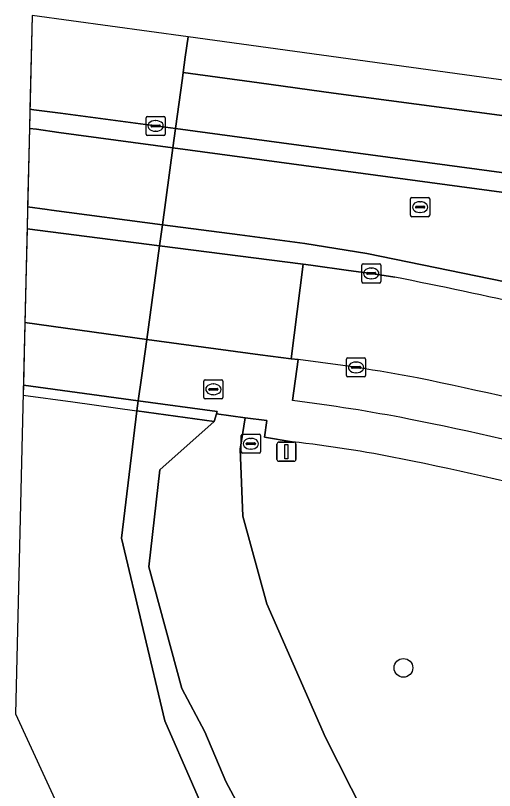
# Model space of a CAD drawing. Extents: x 161258 to 161838, y 380833 to 381727.
# Drawn here: x 161257.97 to 161283.02, y 381686.75 to 381727.31 of the extents above; entities that cross this region are included whole.
import ezdxf

# ---------------------------------------------------------------- set-up
doc = ezdxf.new("R2010")
doc.units = 0
for name, color, linetype in [('IMGEO_Berm_groen', 7, 'Continuous'), ('IMGEO_Boom', 7, 'Continuous'), ('IMGEO_Dek', 7, 'Continuous'), ('IMGEO_Groenvoorziening', 7, 'Continuous'), ('IMGEO_Kolk', 7, 'Continuous'), ('IMGEO_Lichtmast', 7, 'Continuous'), ('IMGEO_Muur', 7, 'Continuous'), ('IMGEO_Oever', 7, 'Continuous'), ('IMGEO_Parkeervlak_halfverhard', 7, 'Continuous'), ('IMGEO_Rijbaan_lokaal_open', 7, 'Continuous'), ('IMGEO_Rijbaan_regionaal_gesloten', 7, 'Continuous'), ('IMGEO_Rioolput', 7, 'Continuous'), ('IMGEO_Voetpad_open', 7, 'Continuous'), ('IMGEO_Waterloop', 7, 'Continuous')]:
    doc.layers.add(name, color=color, linetype=linetype)

msp = doc.modelspace()

# ---------------------------------------------------------------- linework, layer by layer
at = {"layer": 'IMGEO_Berm_groen'}
for points in [[(161258.7, 381721.404), (161259.062, 381721.354), (161260.23, 381721.193), (161266.2, 381720.387), (161266.337, 381721.39), (161265.297, 381721.53), (161260.322, 381722.194), (161258.925, 381722.381), (161258.724, 381722.408)], [(161258.602, 381717.288), (161259.624, 381717.155), (161259.854, 381717.126), (161265.65, 381716.362), (161266.2, 381720.387), (161260.23, 381721.193), (161259.062, 381721.354), (161258.7, 381721.404)], [(161320.382, 381714.114), (161302.023, 381716.576), (161283.652, 381719.058), (161270.337, 381720.851), (161266.337, 381721.39), (161266.2, 381720.387), (161270.208, 381719.845), (161338.59, 381710.606), (161387.2, 381704.126), (161386.96, 381701.929), (161393.172, 381701.112), (161393.073, 381700.375), (161393.816, 381701.106), (161394.202, 381701.801), (161394.298, 381701.973), (161394.342, 381702.289), (161394.6, 381704.143), (161394.577, 381704.146), (161393.852, 381704.243), (161375.459, 381706.713), (161357.08, 381709.164), (161338.725, 381711.598)], [(161338.59, 381710.606), (161270.208, 381719.845), (161266.2, 381720.387), (161265.65, 381716.362), (161269.693, 381715.83), (161273.11, 381715.38), (161276.343, 381714.86), (161284.269, 381713.225), (161290.931, 381711.459), (161295.591, 381710.053), (161302.129, 381709.465), (161311.935, 381707.75), (161332.472, 381704.88), (161350.111, 381702.164), (161362.451, 381699.429), (161368.695, 381698.551), (161375.302, 381697.96), (161381.143, 381697.835), (161390.776, 381699.021), (161392.132, 381699.449), (161393.073, 381700.375), (161393.172, 381701.112), (161386.96, 381701.929), (161387.2, 381704.126)], [(161258.574, 381716.146), (161265.499, 381715.259), (161265.65, 381716.362), (161259.854, 381717.126), (161259.624, 381717.155), (161258.602, 381717.288)]]:
    msp.add_lwpolyline(points, close=True, dxfattribs=at)
msp.add_lwpolyline([(161284.269, 381713.225), (161276.343, 381714.86), (161273.11, 381715.38), (161269.693, 381715.83), (161265.65, 381716.362), (161265.499, 381715.259), (161273.014, 381714.295), (161273.411, 381714.244), (161275.38, 381713.97), (161276.579, 381713.809), (161277.807, 381713.609)], dxfattribs=at)
msp.add_arc((161230.541, 381472.505), 245.694, 75.49771, 78.90835, dxfattribs=at)
at = {"layer": 'IMGEO_Boom'}
msp.add_circle((161278.26, 381693.164), 0.489, dxfattribs=at)
at = {"layer": 'IMGEO_Dek'}
msp.add_lwpolyline([(161266.992, 381726.19), (161258.842, 381727.311), (161258.366, 381707.442), (161260.973, 381707.081), (161264.319, 381706.617), (161264.391, 381707.146), (161264.556, 381708.351), (161264.83, 381710.36), (161265.499, 381715.259), (161265.65, 381716.362), (161266.2, 381720.387), (161266.337, 381721.39), (161266.697, 381724.029), (161266.848, 381725.137)], close=True, dxfattribs=at)
at = {"layer": 'IMGEO_Groenvoorziening'}
for points in [[(161278.195, 381681.607), (161274.181, 381689.524), (161271.115, 381696.524), (161269.851, 381701.101), (161269.721, 381704.612), (161269.979, 381706.258), (161268.474, 381706.46), (161268.365, 381706.056), (161265.508, 381703.525), (161264.94, 381698.449), (161266.665, 381692.089), (161267.872, 381689.816), (161268.971, 381687.219), (161272.423, 381680.762)], [(161272.444, 381705), (161270.993, 381705.236), (161271.12, 381706.105), (161269.979, 381706.258), (161269.721, 381704.612), (161269.851, 381701.101), (161271.115, 381696.524), (161274.181, 381689.524), (161278.195, 381681.607), (161285.677, 381672.93), (161289.69, 381670.51), (161296.139, 381666.04), (161300.4, 381663.604), (161306.987, 381658.906), (161330.055, 381685.369), (161330.214, 381685.318), (161331.864, 381687.437)]]:
    msp.add_lwpolyline(points, dxfattribs=at)
for centre, radius, start, end in [((161264.858, 381637.912), 67.516, 78.67525, 83.54864), ((161240.768, 381519.494), 188.359, 72.41121, 78.56357)]:
    msp.add_arc(centre, radius, start, end, dxfattribs=at)
at = {"layer": 'IMGEO_Kolk'}
for p, q in [((161264.797, 381721.103), (161264.797, 381721.955)), ((161264.872, 381722.029), (161265.724, 381722.029)), ((161265.798, 381721.955), (161265.798, 381721.103)), ((161265.056, 381721.523), (161265.056, 381721.535)), ((161265.099, 381721.572), (161265.497, 381721.572)), ((161265.285, 381721.809), (161265.31, 381721.809)), ((161265.54, 381721.535), (161265.54, 381721.523)), ((161265.494, 381721.486), (161265.096, 381721.486)), ((161265.308, 381721.249), (161265.283, 381721.249)), ((161265.724, 381721.029), (161264.872, 381721.029)), ((161276.078, 381713.383), (161276.078, 381714.235)), ((161276.153, 381714.309), (161277.005, 381714.309)), ((161277.079, 381714.235), (161277.079, 381713.383)), ((161276.337, 381713.803), (161276.337, 381713.815)), ((161276.38, 381713.852), (161276.778, 381713.852)), ((161276.566, 381714.089), (161276.591, 381714.089)), ((161276.821, 381713.815), (161276.821, 381713.803)), ((161276.775, 381713.766), (161276.377, 381713.766)), ((161276.589, 381713.529), (161276.564, 381713.529)), ((161277.005, 381713.309), (161276.153, 381713.309)), ((161275.357, 381709.391), (161276.209, 381709.391)), ((161275.282, 381708.465), (161275.282, 381709.317)), ((161275.584, 381708.934), (161275.982, 381708.934)), ((161275.77, 381709.171), (161275.795, 381709.171)), ((161276.283, 381709.317), (161276.283, 381708.465)), ((161275.541, 381708.885), (161275.541, 381708.897)), ((161275.979, 381708.848), (161275.581, 381708.848)), ((161275.793, 381708.611), (161275.768, 381708.611)), ((161276.025, 381708.897), (161276.025, 381708.885)), ((161267.816, 381707.318), (161267.816, 381708.17)), ((161267.891, 381708.244), (161268.743, 381708.244)), ((161268.817, 381708.17), (161268.817, 381707.318)), ((161276.209, 381708.391), (161275.357, 381708.391)), ((161268.075, 381707.738), (161268.075, 381707.75)), ((161268.513, 381707.701), (161268.115, 381707.701)), ((161268.118, 381707.787), (161268.516, 381707.787)), ((161268.304, 381708.024), (161268.329, 381708.024)), ((161268.559, 381707.75), (161268.559, 381707.738)), ((161268.327, 381707.464), (161268.302, 381707.464)), ((161268.743, 381707.244), (161267.891, 381707.244))]:
    msp.add_line(p, q, dxfattribs=at)
for points in [[(161264.797, 381721.103), (161264.797, 381721.955)], [(161264.872, 381722.029), (161265.724, 381722.029)], [(161265.798, 381721.955), (161265.798, 381721.103)], [(161265.724, 381721.029), (161264.872, 381721.029)], [(161276.078, 381713.383), (161276.078, 381714.235)], [(161276.153, 381714.309), (161277.005, 381714.309)], [(161277.079, 381714.235), (161277.079, 381713.383)], [(161277.005, 381713.309), (161276.153, 381713.309)], [(161275.357, 381709.391), (161276.209, 381709.391)], [(161275.282, 381708.465), (161275.282, 381709.317)], [(161276.283, 381709.317), (161276.283, 381708.465)], [(161267.816, 381707.318), (161267.816, 381708.17)], [(161267.891, 381708.244), (161268.743, 381708.244)], [(161268.817, 381708.17), (161268.817, 381707.318)], [(161276.209, 381708.391), (161275.357, 381708.391)], [(161268.743, 381707.244), (161267.891, 381707.244)]]:
    msp.add_lwpolyline(points, dxfattribs=at)
for centre, radius, start, end in [((161264.874, 381721.953), 0.0765, 91.552, 178.448), ((161264.874, 381721.953), 0.0765, 91.552, 178.448), ((161265.722, 381721.953), 0.0765, 1.552, 88.448), ((161265.722, 381721.953), 0.0765, 1.552, 88.448), ((161265.096, 381721.532), 0.0403, 85.8775, 175.7526), ((161265.093, 381721.522), 0.0366, 178.938, 274.7102), ((161265.497, 381721.529), 0.043, 264.8664, 352.4533), ((161265.501, 381721.534), 0.0386, 1.7309, 96.639), ((161264.874, 381721.105), 0.0765, 181.552, 268.448), ((161264.874, 381721.105), 0.0765, 181.552, 268.448), ((161265.722, 381721.105), 0.0765, 271.552, 358.448), ((161265.722, 381721.105), 0.0765, 271.552, 358.448), ((161276.155, 381714.233), 0.0765, 91.552, 178.448), ((161276.155, 381714.233), 0.0765, 91.552, 178.448), ((161277.003, 381714.233), 0.0765, 1.552, 88.448), ((161277.003, 381714.233), 0.0765, 1.552, 88.448), ((161276.377, 381713.812), 0.0403, 85.8775, 175.7526), ((161276.374, 381713.802), 0.0366, 178.938, 274.7102), ((161276.778, 381713.809), 0.043, 264.8664, 352.4533), ((161276.782, 381713.814), 0.0386, 1.7309, 96.639), ((161276.155, 381713.385), 0.0765, 181.552, 268.448), ((161276.155, 381713.385), 0.0765, 181.552, 268.448), ((161277.003, 381713.385), 0.0765, 271.552, 358.448), ((161277.003, 381713.385), 0.0765, 271.552, 358.448), ((161275.359, 381709.315), 0.0765, 91.552, 178.448), ((161275.359, 381709.315), 0.0765, 91.552, 178.448), ((161276.207, 381709.315), 0.0765, 1.552, 88.448), ((161276.207, 381709.315), 0.0765, 1.552, 88.448), ((161275.581, 381708.894), 0.0403, 85.8775, 175.7526), ((161275.986, 381708.896), 0.0386, 1.7309, 96.639), ((161275.578, 381708.884), 0.0366, 178.938, 274.7102), ((161275.982, 381708.891), 0.043, 264.8664, 352.4533), ((161267.893, 381708.168), 0.0765, 91.552, 178.448), ((161267.893, 381708.168), 0.0765, 91.552, 178.448), ((161268.741, 381708.168), 0.0765, 1.552, 88.448), ((161268.741, 381708.168), 0.0765, 1.552, 88.448), ((161275.359, 381708.467), 0.0765, 181.552, 268.448), ((161275.359, 381708.467), 0.0765, 181.552, 268.448), ((161276.207, 381708.467), 0.0765, 271.552, 358.448), ((161276.207, 381708.467), 0.0765, 271.552, 358.448), ((161268.115, 381707.747), 0.0403, 85.8775, 175.7526), ((161268.112, 381707.737), 0.0366, 178.938, 274.7102), ((161268.516, 381707.744), 0.043, 264.8664, 352.4533), ((161268.52, 381707.749), 0.0386, 1.7309, 96.639), ((161267.893, 381707.32), 0.0765, 181.552, 268.448), ((161267.893, 381707.32), 0.0765, 181.552, 268.448), ((161268.741, 381707.32), 0.0765, 271.552, 358.448), ((161268.741, 381707.32), 0.0765, 271.552, 358.448)]:
    msp.add_arc(centre, radius, start, end, dxfattribs=at)
for centre, major_axis, ratio, start_param, end_param in [((161265.284, 381721.529), (-0.387, 0.002), 0.722429, 4.712389, 7.853982), ((161265.309, 381721.529), (-0.39, 0.002), 0.717154, 1.570796, 4.712389), ((161276.565, 381713.809), (-0.387, 0.002), 0.722429, 4.712389, 7.853982), ((161276.59, 381713.809), (-0.39, 0.002), 0.717154, 1.570796, 4.712389), ((161275.769, 381708.891), (-0.387, 0.002), 0.722429, 4.712389, 7.853982), ((161275.794, 381708.891), (-0.39, 0.002), 0.717154, 1.570796, 4.712389), ((161268.303, 381707.744), (-0.387, 0.002), 0.722429, 4.712389, 7.853982), ((161268.328, 381707.744), (-0.39, 0.002), 0.717154, 1.570796, 4.712389)]:
    msp.add_ellipse(centre, major_axis=major_axis, ratio=ratio, start_param=start_param, end_param=end_param, dxfattribs=at)
at = {"layer": 'IMGEO_Lichtmast'}
for p, q in [((161271.643, 381704.078), (161271.643, 381704.878)), ((161271.643, 381704.878), (161271.643, 381704.078)), ((161271.743, 381704.978), (161272.533, 381704.978)), ((161272.533, 381704.978), (161271.743, 381704.978)), ((161272.633, 381704.878), (161272.633, 381704.078)), ((161272.633, 381704.078), (161272.633, 381704.878)), ((161272.533, 381703.978), (161271.743, 381703.978)), ((161271.743, 381703.978), (161272.533, 381703.978))]:
    msp.add_line(p, q, dxfattribs=at)
msp.add_lwpolyline([(161272.063, 381704.853), (161272.213, 381704.853), (161272.213, 381704.103), (161272.063, 381704.103), (161272.063, 381704.853)], dxfattribs=at)
for centre, start, end in [((161271.743, 381704.878), 90, 180), ((161271.743, 381704.878), 90, 180), ((161272.533, 381704.878), 0, 90), ((161272.533, 381704.878), 360, 90), ((161271.743, 381704.078), 180, 270), ((161271.743, 381704.078), 180, 270), ((161272.533, 381704.078), 270, 0), ((161272.533, 381704.078), 270, 0)]:
    msp.add_arc(centre, 0.1, start, end, dxfattribs=at)
at = {"layer": 'IMGEO_Muur'}
for points in [[(161258.378, 381707.961), (161258.366, 381707.442), (161260.973, 381707.081), (161264.319, 381706.617), (161264.391, 381707.146)], [(161264.391, 381707.146), (161264.319, 381706.617), (161268.365, 381706.056), (161268.474, 381706.46), (161268.508, 381706.588)]]:
    msp.add_lwpolyline(points, close=True, dxfattribs=at)
at = {"layer": 'IMGEO_Oever'}
msp.add_lwpolyline([(161268.365, 381706.056), (161264.319, 381706.617), (161263.512, 381699.948), (161265.781, 381690.395), (161270.121, 381680.451), (161272.598, 381675.512), (161278.922, 381668.793), (161281.438, 381668.196), (161282.898, 381668.059), (161278.192, 381669.883), (161277.196, 381673.288), (161272.423, 381680.762), (161268.971, 381687.219), (161267.872, 381689.816), (161266.665, 381692.089), (161264.94, 381698.449), (161265.508, 381703.525)], close=True, dxfattribs=at)
at = {"layer": 'IMGEO_Parkeervlak_halfverhard'}
msp.add_lwpolyline([(161272.748, 381709.3), (161272.463, 381707.153)], dxfattribs=at)
for centre, radius, start, end in [((161262.716, 381623.394), 86.49, 79.1655, 83.33941), ((161239.619, 381515.995), 196.332, 72.57689, 78.43669), ((161261.346, 381617.401), 90.438, 79.03907, 82.93921), ((161242.017, 381524.314), 185.506, 72.4472, 78.64469)]:
    msp.add_arc(centre, radius, start, end, dxfattribs=at)
at = {"layer": 'IMGEO_Rijbaan_lokaal_open'}
for points in [[(161258.457, 381711.234), (161264.83, 381710.36), (161265.499, 381715.259), (161258.574, 381716.146)], [(161273.014, 381714.295), (161265.499, 381715.259), (161264.83, 381710.36), (161270.767, 381709.546), (161272.379, 381709.346)]]:
    msp.add_lwpolyline(points, close=True, dxfattribs=at)
msp.add_lwpolyline([(161277.807, 381713.609), (161276.579, 381713.809), (161275.38, 381713.97), (161273.411, 381714.244), (161273.014, 381714.295), (161272.379, 381709.346), (161272.748, 381709.3)], dxfattribs=at)
for centre, radius, start, end in [((161230.541, 381472.505), 245.694, 75.49771, 78.90835), ((161262.716, 381623.394), 86.49, 79.1655, 83.33941), ((161239.619, 381515.995), 196.332, 72.57689, 78.43669)]:
    msp.add_arc(centre, radius, start, end, dxfattribs=at)
at = {"layer": 'IMGEO_Rijbaan_regionaal_gesloten'}
for points in [[(161258.842, 381727.311), (161258.724, 381722.408), (161258.925, 381722.381), (161260.322, 381722.194), (161265.297, 381721.53), (161266.337, 381721.39), (161266.697, 381724.029), (161266.848, 381725.137), (161266.992, 381726.19)], [(161395.21, 381708.555), (161266.992, 381726.19), (161266.848, 381725.137), (161266.739, 381724.334), (161270.713, 381723.786), (161274.594, 381723.251), (161286.434, 381721.67), (161294.615, 381720.579), (161302.624, 381719.51), (161314.74, 381717.835), (161322.659, 381716.784), (161334.727, 381715.159), (161346.792, 381713.518), (161358.971, 381711.918), (161371.094, 381710.27), (161383.043, 381708.695), (161395.013, 381707.117)]]:
    msp.add_lwpolyline(points, close=True, dxfattribs=at)
msp.add_lwpolyline([(161383.043, 381708.695), (161371.094, 381710.27), (161358.971, 381711.918), (161346.792, 381713.518), (161334.727, 381715.159), (161322.659, 381716.784), (161314.74, 381717.835), (161302.624, 381719.51), (161294.615, 381720.579), (161286.434, 381721.67), (161274.594, 381723.251), (161270.713, 381723.786), (161266.739, 381724.334), (161266.697, 381724.029), (161266.337, 381721.39), (161270.337, 381720.851), (161283.652, 381719.058), (161302.023, 381716.576), (161320.382, 381714.114), (161338.725, 381711.598), (161357.08, 381709.164), (161375.459, 381706.713), (161393.852, 381704.243)], dxfattribs=at)
at = {"layer": 'IMGEO_Rioolput'}
for p, q in [((161278.633, 381716.855), (161278.633, 381717.707)), ((161278.708, 381717.781), (161279.56, 381717.781)), ((161279.121, 381717.561), (161279.146, 381717.561)), ((161279.634, 381717.707), (161279.634, 381716.855)), ((161278.892, 381717.275), (161278.892, 381717.287)), ((161279.33, 381717.238), (161278.932, 381717.238)), ((161278.935, 381717.324), (161279.333, 381717.324)), ((161279.376, 381717.287), (161279.376, 381717.275)), ((161279.56, 381716.781), (161278.708, 381716.781)), ((161279.144, 381717.001), (161279.119, 381717.001)), ((161269.778, 381704.469), (161269.778, 381705.321)), ((161269.853, 381705.395), (161270.705, 381705.395)), ((161270.779, 381705.321), (161270.779, 381704.469)), ((161270.037, 381704.889), (161270.037, 381704.901)), ((161270.08, 381704.938), (161270.478, 381704.938)), ((161270.266, 381705.175), (161270.291, 381705.175)), ((161270.521, 381704.901), (161270.521, 381704.889)), ((161270.475, 381704.852), (161270.077, 381704.852)), ((161270.289, 381704.615), (161270.264, 381704.615)), ((161270.705, 381704.395), (161269.853, 381704.395))]:
    msp.add_line(p, q, dxfattribs=at)
for points in [[(161278.633, 381716.855), (161278.633, 381717.707)], [(161278.708, 381717.781), (161279.56, 381717.781)], [(161279.634, 381717.707), (161279.634, 381716.855)], [(161279.56, 381716.781), (161278.708, 381716.781)], [(161269.778, 381704.469), (161269.778, 381705.321)], [(161269.853, 381705.395), (161270.705, 381705.395)], [(161270.779, 381705.321), (161270.779, 381704.469)], [(161270.705, 381704.395), (161269.853, 381704.395)]]:
    msp.add_lwpolyline(points, dxfattribs=at)
for centre, radius, start, end in [((161278.71, 381717.705), 0.0765, 91.552, 178.448), ((161278.71, 381717.705), 0.0765, 91.552, 178.448), ((161279.558, 381717.705), 0.0765, 1.552, 88.448), ((161279.558, 381717.705), 0.0765, 1.552, 88.448), ((161278.932, 381717.284), 0.0403, 85.8775, 175.7526), ((161278.929, 381717.274), 0.0366, 178.938, 274.7102), ((161279.333, 381717.281), 0.043, 264.8664, 352.4533), ((161279.337, 381717.286), 0.0386, 1.7309, 96.639), ((161278.71, 381716.857), 0.0765, 181.552, 268.448), ((161278.71, 381716.857), 0.0765, 181.552, 268.448), ((161279.558, 381716.857), 0.0765, 271.552, 358.448), ((161279.558, 381716.857), 0.0765, 271.552, 358.448), ((161269.855, 381705.319), 0.0765, 91.552, 178.448), ((161269.855, 381705.319), 0.0765, 91.552, 178.448), ((161270.703, 381705.319), 0.0765, 1.552, 88.448), ((161270.703, 381705.319), 0.0765, 1.552, 88.448), ((161270.077, 381704.898), 0.0403, 85.8775, 175.7526), ((161270.074, 381704.888), 0.0366, 178.938, 274.7102), ((161270.478, 381704.895), 0.043, 264.8664, 352.4533), ((161270.482, 381704.9), 0.0386, 1.7309, 96.639), ((161269.855, 381704.471), 0.0765, 181.552, 268.448), ((161269.855, 381704.471), 0.0765, 181.552, 268.448), ((161270.703, 381704.471), 0.0765, 271.552, 358.448), ((161270.703, 381704.471), 0.0765, 271.552, 358.448)]:
    msp.add_arc(centre, radius, start, end, dxfattribs=at)
for centre, major_axis, ratio, start_param, end_param in [((161279.12, 381717.281), (-0.387, 0.002), 0.722429, 4.712389, 7.853982), ((161279.145, 381717.281), (-0.39, 0.002), 0.717154, 1.570796, 4.712389), ((161270.265, 381704.895), (-0.387, 0.002), 0.722429, 4.712389, 7.853982), ((161270.29, 381704.895), (-0.39, 0.002), 0.717154, 1.570796, 4.712389)]:
    msp.add_ellipse(centre, major_axis=major_axis, ratio=ratio, start_param=start_param, end_param=end_param, dxfattribs=at)
at = {"layer": 'IMGEO_Voetpad_open'}
msp.add_lwpolyline([(161258.378, 381707.961), (161264.391, 381707.146), (161264.556, 381708.351), (161264.83, 381710.36), (161258.457, 381711.234)], close=True, dxfattribs=at)
msp.add_lwpolyline([(161272.463, 381707.153), (161272.748, 381709.3), (161272.379, 381709.346), (161270.767, 381709.546), (161264.83, 381710.36), (161264.556, 381708.351), (161264.391, 381707.146), (161268.508, 381706.588), (161268.474, 381706.46), (161269.979, 381706.258), (161271.12, 381706.105), (161270.993, 381705.236), (161272.444, 381705)], dxfattribs=at)
for centre, radius, start, end in [((161261.346, 381617.401), 90.438, 79.03907, 82.93921), ((161242.017, 381524.314), 185.506, 72.4472, 78.64469), ((161264.858, 381637.912), 67.516, 78.67525, 83.54864), ((161240.768, 381519.494), 188.359, 72.41121, 78.56357)]:
    msp.add_arc(centre, radius, start, end, dxfattribs=at)
at = {"layer": 'IMGEO_Waterloop'}
for points in [[(161258.842, 381727.311), (161257.966, 381690.756), (161293.284, 381614.073), (161314.505, 381459.154), (161420.711, 381460.601), (161470.149, 381432.994), (161482.883, 381404.066)], [(161270.121, 381680.451), (161265.781, 381690.395), (161263.512, 381699.948), (161264.319, 381706.617), (161264.391, 381707.146), (161264.556, 381708.351), (161264.83, 381710.36), (161265.499, 381715.259), (161265.65, 381716.362), (161266.2, 381720.387), (161266.337, 381721.39), (161266.697, 381724.029), (161266.739, 381724.334), (161266.848, 381725.137), (161266.992, 381726.19), (161258.842, 381727.311)]]:
    msp.add_lwpolyline(points, dxfattribs=at)

doc.saveas('drawing.dxf')
